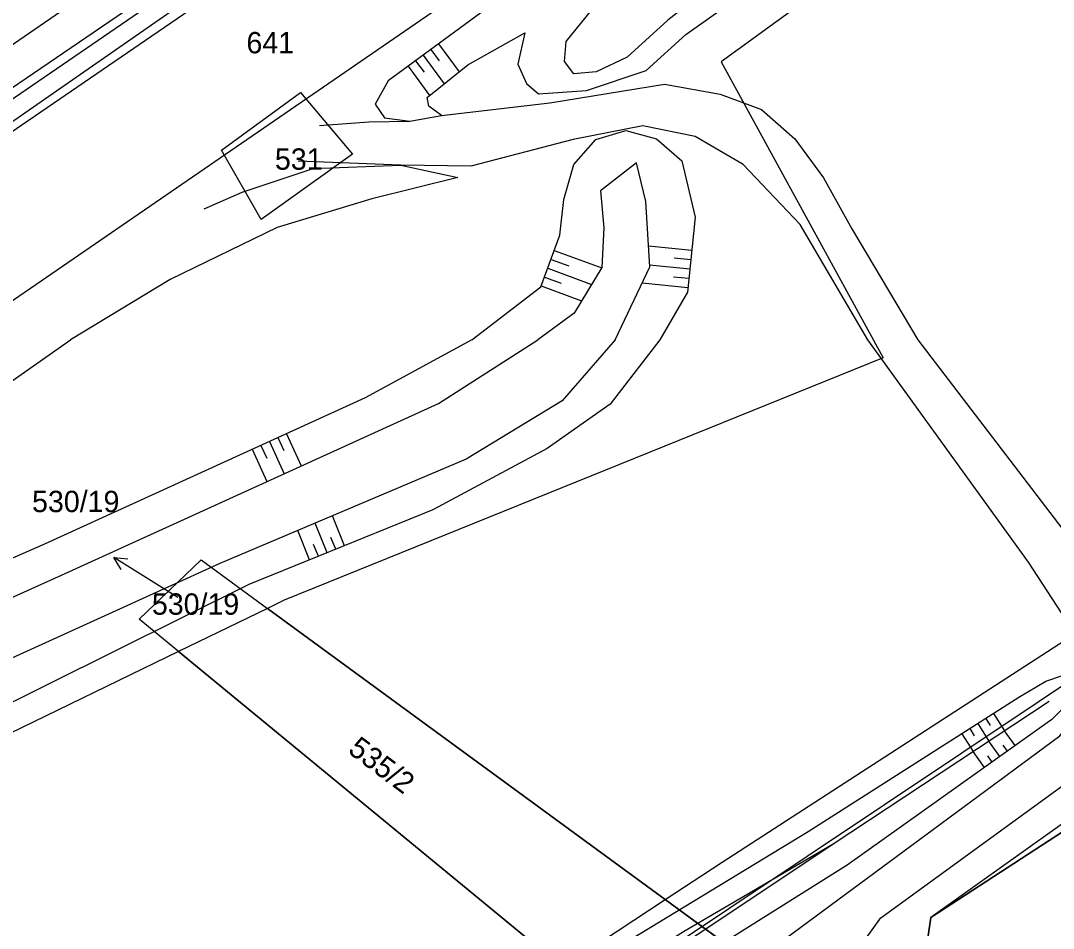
# Model space of a CAD drawing. Extents: x -469926 to -462499, y -1098642 to -1092733.
# Drawn here: x -466924.2 to -466842, y -1096546.9 to -1096474.6 of the extents above; entities that cross this region are included whole.
import ezdxf

# ---------------------------------------------------------------- set-up
doc = ezdxf.new("R2010")
doc.units = 0
for name, color, linetype in [('Vrstva 1', 7, 'Continuous'), ('Vrstva 10', 7, 'Continuous'), ('Vrstva 11', 7, 'Continuous'), ('Vrstva 13', 7, 'Continuous'), ('Vrstva 16', 7, 'Continuous'), ('Vrstva 4', 7, 'Continuous'), ('Vrstva 44', 7, 'Continuous'), ('Vrstva 46', 7, 'Continuous'), ('Vrstva 48', 7, 'Continuous'), ('Vrstva 50', 7, 'Continuous'), ('Vrstva 51', 7, 'Continuous'), ('Vrstva 58', 7, 'Continuous'), ('Vrstva 62', 7, 'Continuous')]:
    doc.layers.add(name, color=color, linetype=linetype)

msp = doc.modelspace()

# ---------------------------------------------------------------- linework, layer by layer
at = {"layer": 'Vrstva 1'}
for p, q in [((-466851.72, -1096546), (-466625.87, -1096398.99)), ((-466783.83, -1096416.13), (-466868.41, -1096477.89)), ((-466868.41, -1096477.89), (-466855.51, -1096501.45)), ((-466908.19, -1096484.9), (-466901.91, -1096480.33)), ((-466901.91, -1096480.33), (-466897.75, -1096485.24)), ((-466905.04, -1096490.44), (-466908.19, -1096484.9)), ((-466897.75, -1096485.24), (-466905.04, -1096490.44)), ((-466855.51, -1096501.45), (-466903.2, -1096520.75)), ((-466868.34, -1096541.59), (-466815.29, -1096507.24)), ((-466914.75, -1096522.25), (-466909.81, -1096517.53)), ((-466909.81, -1096517.53), (-466904.53, -1096521.4)), ((-466903.2, -1096520.75), (-466904.53, -1096521.4)), ((-466904.53, -1096521.4), (-466911.61, -1096524.83)), ((-466904.53, -1096521.4), (-466872.88, -1096544.57)), ((-466911.61, -1096524.83), (-466914.75, -1096522.25)), ((-466911.61, -1096524.83), (-466966.92, -1096551.65)), ((-466881.06, -1096549.95), (-466911.61, -1096524.83)), ((-466872.88, -1096544.57), (-466868.34, -1096541.59)), ((-466881.06, -1096549.95), (-466872.88, -1096544.57)), ((-466872.88, -1096544.57), (-466853.56, -1096558.72)), ((-466853.56, -1096558.72), (-466851.72, -1096546))]:
    msp.add_line(p, q, dxfattribs=at)
msp.add_lwpolyline([(-467164.364, -1096641.109), (-467162.11, -1096639.565), (-467133.642, -1096620.05), (-467105.539, -1096600.78), (-467077.472, -1096581.516), (-467051.053, -1096563.377), (-467023.345, -1096544.349), (-466995.175, -1096524.925), (-466965.957, -1096504.819), (-466962.922, -1096502.702), (-466952.678, -1096495.669), (-466938.742, -1096486.056), (-466916.507, -1096470.737), (-466870.198, -1096438.804), (-466856.492, -1096429.362), (-466842.809, -1096419.936), (-466829.128, -1096410.507)], dxfattribs=at)
at = {"layer": 'Vrstva 10'}
msp.add_lwpolyline([(-466000, -1096005.553), (-466098.34, -1096031.49), (-466144.77, -1096044.92), (-466168.69, -1096048.68), (-466215.3, -1096059.17), (-466266.71, -1096076.01), (-466302.87, -1096101.62), (-466353.4, -1096142.82), (-466404.87, -1096192.96), (-466470.35, -1096252.52), (-466566.28, -1096309.44), (-466650.694, -1096362.8), (-466671.58, -1096348.49), (-466672.777, -1096349.741), (-466675.63, -1096352.9), (-466657.4, -1096366.97), (-466646.9, -1096375.84), (-466617.9, -1096393.84), (-466851.72, -1096546), (-466853.56, -1096558.72)], dxfattribs=at)
at = {"layer": 'Vrstva 11'}
msp.add_lwpolyline([(-466853.56, -1096558.72), (-466872.88, -1096544.57), (-466904.53, -1096521.4), (-466911.61, -1096524.83), (-466881.06, -1096549.95), (-466859.55, -1096567.63)], dxfattribs=at)
at = {"layer": 'Vrstva 13'}
for points in [[(-466900.399, -1096482.946), (-466896.452, -1096482.655), (-466893.203, -1096482.591), (-466890.682, -1096482.142), (-466882.062, -1096481.134), (-466872.934, -1096479.663), (-466868.508, -1096480.454), (-466865.193, -1096481.682), (-466862.541, -1096483.998), (-466860.28, -1096487.105), (-466858.022, -1096491.179), (-466852.754, -1096500.001)], [(-466856.742, -1096500.003), (-466862.118, -1096490.84), (-466866.66, -1096486.059), (-466870.485, -1096483.828), (-466874.646, -1096482.983), (-466880.196, -1096484.056), (-466888.343, -1096486.175), (-466893.913, -1096486.116), (-466902.082, -1096485.782)], [(-467013.985, -1096562.475), (-467007.046, -1096561.979), (-467001.135, -1096561.865), (-466993.086, -1096564.247), (-466982.509, -1096573.01), (-466963.059, -1096590.332), (-466950.411, -1096601.801), (-466947.352, -1096603.221), (-466945.092, -1096602.883), (-466942.666, -1096601.352), (-466938.814, -1096598.787), (-466919.56, -1096586.045), (-466889.792, -1096565.712), (-466868.565, -1096551.568), (-466841.467, -1096531.53), (-466839.415, -1096529.002), (-466839.149, -1096526.552), (-466840.193, -1096523.499), (-466843.938, -1096517.708), (-466856.742, -1096500.003)], [(-466791.668, -1096500), (-466823.025, -1096522.286), (-466855.816, -1096546.147), (-466857.998, -1096549.153), (-466858.932, -1096552.849), (-466857.973, -1096556.267), (-466855.979, -1096559.679), (-466852.606, -1096563.471)], [(-466852.754, -1096500.001), (-466840.528, -1096516.002), (-466833.946, -1096523.882), (-466832.868, -1096524.826), (-466831.714, -1096524.6), (-466829.127, -1096522.786), (-466813.558, -1096511.786), (-466796.593, -1096499.998)]]:
    msp.add_lwpolyline(points, dxfattribs=at)
at = {"layer": 'Vrstva 16'}
for p, q in [((-466914.21, -1096518.93), (-466916.757, -1096517.344)), ((-466911.67, -1096520.52), (-466914.21, -1096518.93))]:
    msp.add_line(p, q, dxfattribs=at)
msp.add_lwpolyline([(-466916.172, -1096518.297), (-466916.757, -1096517.344), (-466915.644, -1096517.449)], dxfattribs=at)
at = {"layer": 'Vrstva 4'}
msp.add_line((-466760.04, -1096480.66), (-466851.72, -1096546), dxfattribs=at)
at = {"layer": 'Vrstva 44'}
msp.add_line((-466951.335, -1096515.084), (-466867.767, -1096457.647), dxfattribs=at)
at = {"layer": 'Vrstva 46'}
msp.add_line((-466935.591, -1096490.786), (-466799.28, -1096397.267), dxfattribs=at)
at = {"layer": 'Vrstva 48'}
for points in [[(-466890.921, -1096476.452), (-466889.283, -1096478.679)], [(-466892.13, -1096477.34), (-466890.455, -1096479.618)], [(-466891.525, -1096476.896), (-466890.863, -1096477.797)], [(-466893.338, -1096478.229), (-466891.625, -1096480.558)], [(-466892.734, -1096477.785), (-466892.056, -1096478.706)], [(-466881.7, -1096492.898), (-466877.926, -1096494.27)], [(-466870.756, -1096492.898), (-466874.201, -1096492.552)], [(-466881.958, -1096493.602), (-466880.554, -1096494.118)], [(-466870.907, -1096494.39), (-466874.112, -1096494.067)], [(-466870.832, -1096493.644), (-466872.163, -1096493.51)], [(-466882.217, -1096494.306), (-466878.73, -1096495.595)], [(-466882.734, -1096495.714), (-466879.523, -1096496.898)], [(-466882.476, -1096495.01), (-466881.161, -1096495.493)], [(-466871.057, -1096495.883), (-466874.714, -1096495.488)], [(-466870.981, -1096495.136), (-466872.217, -1096495.012)], [(-466903.695, -1096507.794), (-466903.226, -1096508.822)], [(-466903.013, -1096507.483), (-466901.84, -1096510.053)], [(-466905.742, -1096508.728), (-466904.57, -1096511.297)], [(-466905.06, -1096508.417), (-466904.591, -1096509.445)], [(-466904.378, -1096508.106), (-466903.205, -1096510.675)], [(-466899.784, -1096516.966), (-466900.743, -1096514.607)], [(-466898.394, -1096516.401), (-466899.361, -1096514.022)], [(-466901.173, -1096517.531), (-466902.124, -1096515.191)], [(-466900.479, -1096517.248), (-466900.86, -1096516.308)], [(-466899.089, -1096516.683), (-466899.474, -1096515.736)], [(-466847.359, -1096530.162), (-466847.007, -1096530.714)], [(-466846.726, -1096529.759), (-466845.854, -1096531.13)], [(-466848.624, -1096530.967), (-466848.267, -1096531.529)], [(-466847.991, -1096530.565), (-466847.105, -1096531.957)], [(-466849.257, -1096531.37), (-466848.357, -1096532.784)], [(-466845.005, -1096532.323), (-466845.853, -1096531.129)], [(-466846.229, -1096533.191), (-466847.105, -1096531.957)], [(-466845.617, -1096532.757), (-466845.961, -1096532.271)], [(-466847.452, -1096534.06), (-466848.357, -1096532.784)], [(-466846.84, -1096533.625), (-466847.196, -1096533.123)]]:
    msp.add_lwpolyline(points, dxfattribs=at)
at = {"layer": 'Vrstva 51'}
msp.add_line((-466960.58, -1096507.503), (-466749.51, -1096360.58), dxfattribs=at)
at = {"layer": 'Vrstva 58'}
msp.add_lwpolyline([(-467228.652, -1096727.979), (-467203.722, -1096744.018), (-467183.735, -1096749.884), (-467175.02, -1096748.645), (-467161.599, -1096742.847), (-467144.51, -1096733.785), (-466929.378, -1096586.435), (-466800.006, -1096499.99), (-466700.002, -1096430.996), (-466677.078, -1096413.007), (-466668.008, -1096404.475), (-466663.033, -1096394.037), (-466661.224, -1096370.051), (-466647.003, -1096357.997), (-466567.129, -1096308.578), (-466471.398, -1096251.156), (-466405.856, -1096192.035), (-466383.437, -1096171.795)], dxfattribs=at)
at = {"layer": 'Vrstva 62'}
for points in [[(-467574.068, -1096925.089), (-467515.983, -1096885.835), (-467488.759, -1096867.136), (-467461.537, -1096848.448), (-467430.948, -1096827.434), (-467403.608, -1096809.027), (-467342.282, -1096766.57), (-467297.269, -1096735.739), (-467268.347, -1096716.078), (-467245.303, -1096699.974), (-467216.916, -1096680.922), (-467188.083, -1096660.729), (-467133.342, -1096623.427), (-467074.289, -1096582.952), (-466962.318, -1096505.44), (-466913.49, -1096472.162), (-466857.829, -1096433.813), (-466817.26, -1096406.011), (-466762.14, -1096367.775), (-466734.946, -1096348.869)], [(-467186.992, -1096660.664), (-467133.7, -1096624.426), (-467073.578, -1096582.789), (-466913.794, -1096473.251), (-466857.452, -1096434.244), (-466817.886, -1096406.798), (-466762.656, -1096368.481), (-466734.1, -1096349.919)], [(-466833.136, -1096433.945), (-466850.923, -1096446.553), (-466868.423, -1096459.905), (-466894.917, -1096479.39), (-466895.965, -1096481.241), (-466895.209, -1096482.347), (-466893.203, -1096482.591), (-466890.682, -1096482.142), (-466891.691, -1096481.415), (-466891.816, -1096480.71), (-466888.581, -1096478.116), (-466884.049, -1096475.571), (-466884.614, -1096478.073), (-466883.911, -1096479.594), (-466882.944, -1096480.42), (-466879.125, -1096480.152), (-466874.398, -1096478.566), (-466871.227, -1096475.691), (-466855.389, -1096464.488), (-466826.077, -1096443.252)], [(-466827.428, -1096440.864), (-466858.197, -1096463.288), (-466872.65, -1096474.566), (-466875.908, -1096477.51), (-466878.376, -1096478.663), (-466880.133, -1096478.841), (-466880.876, -1096477.846), (-466880.742, -1096476.256), (-466878.362, -1096473.301), (-466864.023, -1096462.323), (-466829.663, -1096438.254)], [(-466888.273, -1096500), (-466882.767, -1096495.804), (-466881.253, -1096491.682), (-466880.947, -1096488.837), (-466880.14, -1096486.046), (-466878.386, -1096484.07), (-466876.009, -1096483.345), (-466873.566, -1096484.021), (-466871.542, -1096485.756), (-466870.489, -1096490.232), (-466871.09, -1096496.215), (-466873.299, -1096500.001)], [(-466909.57, -1096489.583), (-466906.555, -1096488.252), (-466900.899, -1096486.372), (-466893.913, -1096486.116), (-466889.375, -1096487.098), (-466896.212, -1096488.793), (-466903.761, -1096491.06), (-466912.271, -1096495.204), (-466920.214, -1096500.002)], [(-466876.863, -1096500.001), (-466874.103, -1096494.206), (-466874.411, -1096489.006), (-466875.145, -1096485.919), (-466878.021, -1096488.148), (-466877.746, -1096491.081), (-466877.919, -1096494.258), (-466880.116, -1096497.881), (-466883.013, -1096500)], [(-466979.993, -1096540.86), (-466972.196, -1096534.539), (-466965.235, -1096530.174), (-466961.01, -1096528.641), (-466956.498, -1096527.255), (-466953.726, -1096525.523), (-466950.004, -1096522.721), (-466942.462, -1096515.656), (-466920.214, -1096500.002)], [(-466888.273, -1096500), (-466896.756, -1096504.627), (-466922.232, -1096516.254), (-466955.716, -1096530.968), (-466975.671, -1096540.093)], [(-466974.684, -1096541.176), (-466954.632, -1096533.935), (-466920.918, -1096518.75), (-466890.92, -1096505.075), (-466883.013, -1096500)], [(-466873.299, -1096500.001), (-466877.257, -1096505.128), (-466882.27, -1096508.676), (-466891.361, -1096513.542), (-466906.015, -1096519.499), (-466932.657, -1096532.742), (-466960.859, -1096546.429), (-466967.206, -1096547.231), (-466969.49, -1096547.715), (-466972.975, -1096549.858), (-466973.001, -1096551.251), (-466936.032, -1096582.23), (-466936.032, -1096582.23), (-466931.766, -1096585.044), (-466924.782, -1096580.31), (-466888.137, -1096555.335), (-466861.496, -1096539.159), (-466844.707, -1096528.474), (-466842.583, -1096527.176), (-466841.233, -1096526.739)], [(-466876.863, -1096500.001), (-466881.082, -1096504.875), (-466888.702, -1096509.511), (-466908.317, -1096517.812), (-466949.981, -1096536.776), (-466969.181, -1096546.114)], [(-466839.976, -1096528.103), (-466842.085, -1096530.25), (-466858.398, -1096541.83), (-466885.122, -1096558.632), (-466921.619, -1096583.963), (-466925.058, -1096586.355), (-466925.314, -1096587.19)], [(-466969.913, -1096546.47), (-466971.552, -1096547.267), (-466978.886, -1096549.139), (-466978.04, -1096551.239), (-466938.255, -1096583.436), (-466929.819, -1096586.496), (-466917.29, -1096577.915), (-466886.385, -1096556.58), (-466871.415, -1096547.115), (-466859.494, -1096540.146), (-466842.318, -1096528.792)], [(-466931.148, -1096591.748), (-466932.274, -1096590.383), (-466932.484, -1096589.255), (-466931.442, -1096588.363), (-466916.498, -1096578.235), (-466885.732, -1096557.181), (-466870.593, -1096547.534), (-466859.494, -1096540.146)]]:
    msp.add_lwpolyline(points, dxfattribs=at)

# ---------------------------------------------------------------- texts
at = {"layer": 'Vrstva 50'}
for s, p in [('641', (-466906.204, -1096477.2)), ('531', (-466903.938, -1096486.47)), ('530/19', (-466923.27, -1096513.73)), ('530/19', (-466913.73, -1096521.9))]:
    msp.add_text(s, height=1.7, dxfattribs=at).set_placement(p)
msp.add_text('535/2', height=1.7, rotation=323.091, dxfattribs=at).set_placement((-466898.21, -1096532.833))

doc.saveas('drawing.dxf')
